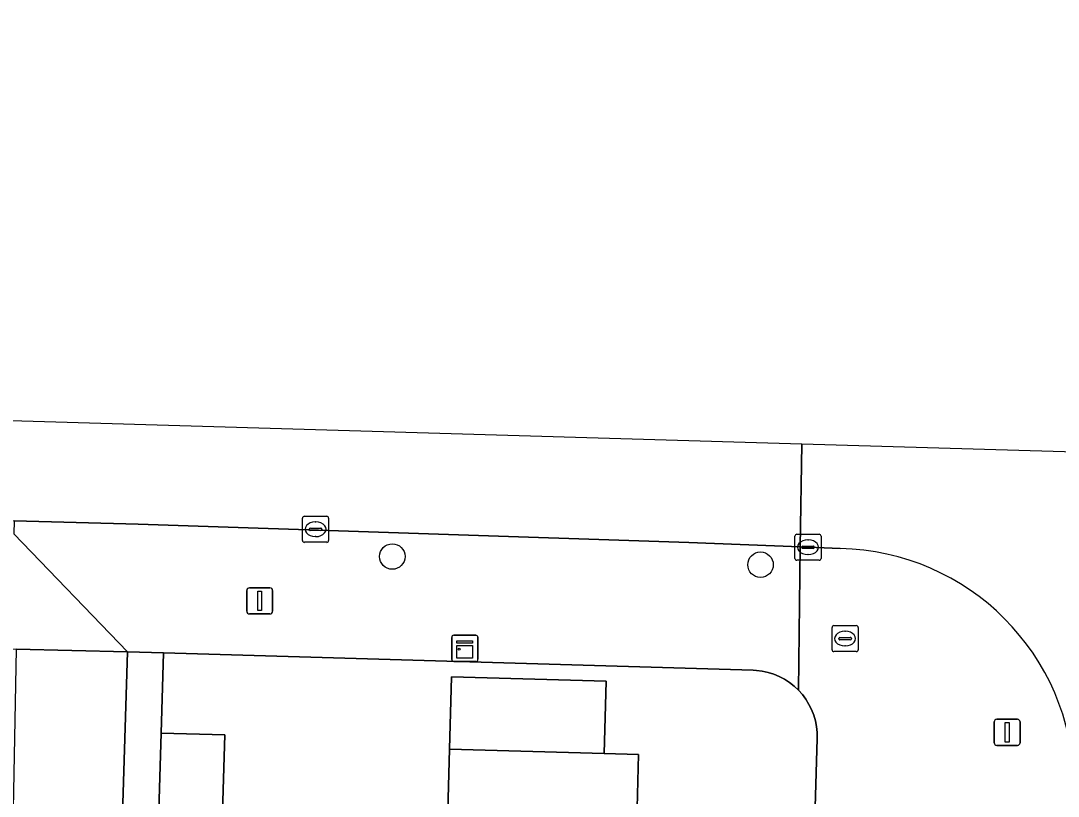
# Model space of a CAD drawing. Extents: x 162026 to 163502, y 387295 to 388169.
# Drawn here: x 162861.24 to 162900.96, y 388078.57 to 388108.28 of the extents above; entities that cross this region are included whole.
import ezdxf

# ---------------------------------------------------------------- set-up
doc = ezdxf.new("R2010")
doc.units = 0
for name, color, linetype in [('IMGEO_Boom', 7, 'Continuous'), ('IMGEO_Brandkraan', 7, 'Continuous'), ('IMGEO_Erf', 7, 'Continuous'), ('IMGEO_Kast', 7, 'Continuous'), ('IMGEO_Kolk', 7, 'Continuous'), ('IMGEO_Lichtmast', 7, 'Continuous'), ('IMGEO_Pand', 7, 'Continuous'), ('IMGEO_Rijbaan_lokaal_gesloten', 7, 'Continuous'), ('IMGEO_Rijbaan_lokaal_open', 7, 'Continuous'), ('IMGEO_Voetpad_open', 7, 'Continuous')]:
    doc.layers.add(name, color=color, linetype=linetype)

msp = doc.modelspace()

# ---------------------------------------------------------------- linework, layer by layer
at = {"layer": 'IMGEO_Boom'}
for centre in [(162875.461, 388087.755), (162889.56, 388087.44)]:
    msp.add_circle(centre, 0.489, dxfattribs=at)
at = {"layer": 'IMGEO_Brandkraan'}
for p, q in [((162892.298, 388084.185), (162892.298, 388085.037)), ((162892.373, 388085.111), (162893.225, 388085.111)), ((162893.299, 388085.037), (162893.299, 388084.185)), ((162892.557, 388084.605), (162892.557, 388084.617)), ((162892.995, 388084.568), (162892.597, 388084.568)), ((162892.6, 388084.654), (162892.998, 388084.654)), ((162892.786, 388084.891), (162892.811, 388084.891)), ((162893.041, 388084.617), (162893.041, 388084.605)), ((162892.809, 388084.331), (162892.784, 388084.331)), ((162893.225, 388084.111), (162892.373, 388084.111))]:
    msp.add_line(p, q, dxfattribs=at)
for points in [[(162892.298, 388084.185), (162892.298, 388085.037)], [(162892.373, 388085.111), (162893.225, 388085.111)], [(162893.299, 388085.037), (162893.299, 388084.185)], [(162893.225, 388084.111), (162892.373, 388084.111)]]:
    msp.add_lwpolyline(points, dxfattribs=at)
for centre, radius, start, end in [((162892.375, 388085.035), 0.0765, 91.552, 178.448), ((162892.375, 388085.035), 0.0765, 91.552, 178.448), ((162893.223, 388085.035), 0.0765, 1.552, 88.448), ((162893.223, 388085.035), 0.0765, 1.552, 88.448), ((162892.597, 388084.614), 0.0403, 85.8775, 175.7526), ((162892.594, 388084.604), 0.0366, 178.938, 274.7102), ((162892.998, 388084.611), 0.043, 264.8664, 352.4533), ((162893.002, 388084.616), 0.0386, 1.7309, 96.639), ((162892.375, 388084.187), 0.0765, 181.552, 268.448), ((162892.375, 388084.187), 0.0765, 181.552, 268.448), ((162893.223, 388084.187), 0.0765, 271.552, 358.448), ((162893.223, 388084.187), 0.0765, 271.552, 358.448)]:
    msp.add_arc(centre, radius, start, end, dxfattribs=at)
for centre, major_axis, ratio, start_param, end_param in [((162892.785, 388084.611), (-0.387, 0.002), 0.722429, 4.712389, 7.853982), ((162892.81, 388084.611), (-0.39, 0.002), 0.717154, 1.570796, 4.712389)]:
    msp.add_ellipse(centre, major_axis=major_axis, ratio=ratio, start_param=start_param, end_param=end_param, dxfattribs=at)
at = {"layer": 'IMGEO_Erf'}
for points in [[(162890.294, 388031.647), (162891.731, 388080.787), (162891.728, 388081.013), (162891.704, 388081.239), (162891.661, 388081.461), (162891.598, 388081.678), (162891.515, 388081.889), (162891.415, 388082.092), (162891.296, 388082.285), (162891.161, 388082.467), (162891.01, 388082.636), (162890.844, 388082.79), (162890.666, 388082.93), (162890.475, 388083.052), (162890.275, 388083.158), (162890.066, 388083.244), (162889.85, 388083.312), (162889.628, 388083.361), (162889.404, 388083.389), (162889.275, 388083.396), (162866.699, 388084.062), (162866.609, 388080.993), (162869.05, 388080.924), (162868.929, 388076.695)], [(162876.646, 388043.769), (162876.814, 388049.864), (162876.983, 388055.959), (162877.151, 388062.052), (162877.319, 388068.148), (162877.487, 388074.242), (162877.656, 388080.378), (162877.732, 388083.147), (162883.655, 388082.981), (162883.577, 388080.213), (162884.887, 388080.176), (162884.739, 388074.041), (162884.591, 388067.946), (162884.444, 388061.85), (162884.296, 388055.756), (162884.149, 388049.661), (162884.001, 388043.565), (162883.854, 388037.47), (162883.703, 388031.224), (162876.635, 388031.42), (162876.62, 388030.925), (162888.932, 388030.37)]]:
    msp.add_lwpolyline(points, dxfattribs=at)
at = {"layer": 'IMGEO_Kast'}
for p, q in [((162877.74, 388083.812), (162877.74, 388084.653)), ((162877.74, 388084.653), (162877.74, 388083.812)), ((162877.815, 388084.737), (162878.656, 388084.737)), ((162878.656, 388084.737), (162877.815, 388084.737)), ((162878.74, 388084.662), (162878.74, 388083.821)), ((162878.74, 388083.821), (162878.74, 388084.662)), ((162878.665, 388083.737), (162877.824, 388083.737)), ((162877.824, 388083.737), (162878.665, 388083.737))]:
    msp.add_line(p, q, dxfattribs=at)
for points in [[(162877.935, 388084.527), (162878.535, 388084.527), (162878.535, 388084.442), (162877.935, 388084.442), (162877.935, 388084.527)], [(162877.935, 388084.352), (162878.535, 388084.352), (162878.535, 388083.863), (162877.935, 388083.863), (162877.935, 388084.352)]]:
    msp.add_lwpolyline(points, dxfattribs=at)
msp.add_circle((162878.019, 388084.201), 0.0377, dxfattribs=at)
for centre, start, end in [((162877.818, 388084.659), 92.4484, 184.2845), ((162877.818, 388084.659), 92.4484, 184.2845), ((162878.662, 388084.659), 2.4484, 94.2845), ((162878.662, 388084.659), 2.4484, 94.2845), ((162877.818, 388083.815), 182.4484, 274.2845), ((162877.818, 388083.815), 182.4484, 274.2845), ((162878.662, 388083.815), 272.4484, 4.2845), ((162878.662, 388083.815), 272.4484, 4.2845)]:
    msp.add_arc(centre, 0.0779, start, end, dxfattribs=at)
at = {"layer": 'IMGEO_Kolk'}
for p, q in [((162872.023, 388088.373), (162872.023, 388089.225)), ((162872.098, 388089.299), (162872.95, 388089.299)), ((162872.511, 388089.079), (162872.536, 388089.079)), ((162873.024, 388089.225), (162873.024, 388088.373)), ((162872.282, 388088.793), (162872.282, 388088.805)), ((162872.72, 388088.756), (162872.322, 388088.756)), ((162872.325, 388088.842), (162872.723, 388088.842)), ((162872.766, 388088.805), (162872.766, 388088.793)), ((162890.879, 388087.685), (162890.879, 388088.537)), ((162890.954, 388088.611), (162891.806, 388088.611)), ((162891.88, 388088.537), (162891.88, 388087.685)), ((162872.95, 388088.299), (162872.098, 388088.299)), ((162872.534, 388088.519), (162872.509, 388088.519)), ((162891.181, 388088.154), (162891.579, 388088.154)), ((162891.367, 388088.391), (162891.392, 388088.391)), ((162891.138, 388088.105), (162891.138, 388088.117)), ((162891.576, 388088.068), (162891.178, 388088.068)), ((162891.39, 388087.831), (162891.365, 388087.831)), ((162891.622, 388088.117), (162891.622, 388088.105)), ((162891.806, 388087.611), (162890.954, 388087.611))]:
    msp.add_line(p, q, dxfattribs=at)
for points in [[(162872.023, 388088.373), (162872.023, 388089.225)], [(162872.098, 388089.299), (162872.95, 388089.299)], [(162873.024, 388089.225), (162873.024, 388088.373)], [(162890.879, 388087.685), (162890.879, 388088.537)], [(162890.954, 388088.611), (162891.806, 388088.611)], [(162891.88, 388088.537), (162891.88, 388087.685)], [(162872.95, 388088.299), (162872.098, 388088.299)], [(162891.806, 388087.611), (162890.954, 388087.611)]]:
    msp.add_lwpolyline(points, dxfattribs=at)
for centre, radius, start, end in [((162872.1, 388089.223), 0.0765, 91.552, 178.448), ((162872.1, 388089.223), 0.0765, 91.552, 178.448), ((162872.948, 388089.223), 0.0765, 1.552, 88.448), ((162872.948, 388089.223), 0.0765, 1.552, 88.448), ((162872.322, 388088.802), 0.0403, 85.8775, 175.7526), ((162872.319, 388088.792), 0.0366, 178.938, 274.7102), ((162872.723, 388088.799), 0.043, 264.8664, 352.4533), ((162872.727, 388088.804), 0.0386, 1.7309, 96.639), ((162890.956, 388088.535), 0.0765, 91.552, 178.448), ((162890.956, 388088.535), 0.0765, 91.552, 178.448), ((162891.804, 388088.535), 0.0765, 1.552, 88.448), ((162891.804, 388088.535), 0.0765, 1.552, 88.448), ((162872.1, 388088.375), 0.0765, 181.552, 268.448), ((162872.1, 388088.375), 0.0765, 181.552, 268.448), ((162872.948, 388088.375), 0.0765, 271.552, 358.448), ((162872.948, 388088.375), 0.0765, 271.552, 358.448), ((162891.178, 388088.114), 0.0403, 85.8775, 175.7526), ((162891.583, 388088.116), 0.0386, 1.7309, 96.639), ((162891.175, 388088.104), 0.0366, 178.938, 274.7102), ((162891.579, 388088.111), 0.043, 264.8664, 352.4533), ((162890.956, 388087.687), 0.0765, 181.552, 268.448), ((162890.956, 388087.687), 0.0765, 181.552, 268.448), ((162891.804, 388087.687), 0.0765, 271.552, 358.448), ((162891.804, 388087.687), 0.0765, 271.552, 358.448)]:
    msp.add_arc(centre, radius, start, end, dxfattribs=at)
for centre, major_axis, ratio, start_param, end_param in [((162872.51, 388088.799), (-0.387, 0.002), 0.722429, 4.712389, 7.853982), ((162872.535, 388088.799), (-0.39, 0.002), 0.717154, 1.570796, 4.712389), ((162891.366, 388088.111), (-0.387, 0.002), 0.722429, 4.712389, 7.853982), ((162891.391, 388088.111), (-0.39, 0.002), 0.717154, 1.570796, 4.712389)]:
    msp.add_ellipse(centre, major_axis=major_axis, ratio=ratio, start_param=start_param, end_param=end_param, dxfattribs=at)
at = {"layer": 'IMGEO_Lichtmast'}
for p, q in [((162869.99, 388086.557), (162870.78, 388086.557)), ((162870.78, 388086.557), (162869.99, 388086.557)), ((162869.89, 388085.657), (162869.89, 388086.457)), ((162869.89, 388086.457), (162869.89, 388085.657)), ((162870.88, 388086.457), (162870.88, 388085.657)), ((162870.88, 388085.657), (162870.88, 388086.457)), ((162870.78, 388085.557), (162869.99, 388085.557)), ((162869.99, 388085.557), (162870.78, 388085.557)), ((162898.506, 388080.619), (162898.506, 388081.419)), ((162898.506, 388081.419), (162898.506, 388080.619)), ((162898.606, 388081.519), (162899.396, 388081.519)), ((162899.396, 388081.519), (162898.606, 388081.519)), ((162899.496, 388081.419), (162899.496, 388080.619)), ((162899.496, 388080.619), (162899.496, 388081.419)), ((162899.396, 388080.519), (162898.606, 388080.519)), ((162898.606, 388080.519), (162899.396, 388080.519))]:
    msp.add_line(p, q, dxfattribs=at)
for points in [[(162870.31, 388086.432), (162870.46, 388086.432), (162870.46, 388085.682), (162870.31, 388085.682), (162870.31, 388086.432)], [(162898.926, 388081.394), (162899.076, 388081.394), (162899.076, 388080.644), (162898.926, 388080.644), (162898.926, 388081.394)]]:
    msp.add_lwpolyline(points, dxfattribs=at)
for centre, start, end in [((162869.99, 388086.457), 90, 180), ((162869.99, 388086.457), 90, 180), ((162870.78, 388086.457), 0, 90), ((162870.78, 388086.457), 360, 90), ((162869.99, 388085.657), 180, 270), ((162869.99, 388085.657), 180, 270), ((162870.78, 388085.657), 270, 0), ((162870.78, 388085.657), 270, 0), ((162898.606, 388081.419), 90, 180), ((162898.606, 388081.419), 90, 180), ((162899.396, 388081.419), 0, 90), ((162899.396, 388081.419), 360, 90), ((162898.606, 388080.619), 180, 270), ((162898.606, 388080.619), 180, 270), ((162899.396, 388080.619), 270, 0), ((162899.396, 388080.619), 270, 0)]:
    msp.add_arc(centre, 0.1, start, end, dxfattribs=at)
at = {"layer": 'IMGEO_Pand'}
for points in [[(162877.656, 388080.378), (162883.577, 388080.213), (162883.655, 388082.981), (162877.732, 388083.147)], [(162869.05, 388080.924), (162866.609, 388080.993), (162866.488, 388076.764), (162868.929, 388076.695)], [(162884.887, 388080.176), (162883.577, 388080.213), (162877.656, 388080.378), (162877.487, 388074.242), (162884.739, 388074.041)]]:
    msp.add_lwpolyline(points, close=True, dxfattribs=at)
at = {"layer": 'IMGEO_Rijbaan_lokaal_gesloten'}
msp.add_lwpolyline([(162729.239, 388092.349), (162744.238, 388091.912), (162751.036, 388091.731), (162768.951, 388091.255), (162769.118, 388091.249), (162858.908, 388089.182), (162860.992, 388089.124), (162865.734, 388088.99), (162886.814, 388088.295), (162891.08, 388088.123), (162891.143, 388092.062), (162866.457, 388092.792), (162712.432, 388097.348), (162698.466, 388098.908), (162649.021, 388104.431), (162640.082, 388105.43), (162614.551, 388108.282)], dxfattribs=at)
at = {"layer": 'IMGEO_Rijbaan_lokaal_open'}
msp.add_lwpolyline([(162920.001, 388091.209), (162907.755, 388091.571), (162891.143, 388092.062), (162891.08, 388088.123), (162892.606, 388088.061)], dxfattribs=at)
msp.add_lwpolyline([(162853.262, 388032.48), (162863.7, 388031.389), (162865.327, 388084.102), (162861.058, 388084.202), (162860.525, 388055.661), (162855.842, 388056.063), (162855.52, 388053.115), (162855.197, 388050.167), (162854.874, 388047.219), (162854.552, 388044.272), (162854.23, 388041.324), (162853.907, 388038.376), (162853.584, 388035.428)], close=True, dxfattribs=at)
msp.add_arc((162892.426, 388078.926), 9.137, 0.8522, 88.8733, dxfattribs=at)
at = {"layer": 'IMGEO_Voetpad_open'}
for points in [[(162891.08, 388088.123), (162886.814, 388088.295), (162865.734, 388088.99), (162860.992, 388089.124), (162860.977, 388088.625), (162865.327, 388084.102), (162866.699, 388084.062), (162889.275, 388083.396), (162889.404, 388083.389), (162889.628, 388083.361), (162889.85, 388083.312), (162890.066, 388083.244), (162890.275, 388083.158), (162890.475, 388083.052), (162890.666, 388082.93), (162890.844, 388082.79), (162891.01, 388082.636)], [(162865.782, 388052.145), (162865.9, 388056.267), (162866.023, 388060.532), (162866.134, 388064.4), (162866.25, 388068.455), (162866.374, 388072.787), (162866.488, 388076.764), (162866.609, 388080.993), (162866.699, 388084.062), (162865.327, 388084.102), (162863.7, 388031.389), (162865.195, 388031.334), (162865.195, 388031.644), (162865.316, 388035.873), (162865.432, 388039.901), (162865.552, 388044.077), (162865.671, 388048.248)]]:
    msp.add_lwpolyline(points, close=True, dxfattribs=at)
for points in [[(162768.301, 388086.763), (162859.673, 388084.235), (162861.058, 388084.202), (162865.327, 388084.102), (162860.977, 388088.625)], [(162892.606, 388088.061), (162891.08, 388088.123), (162891.01, 388082.636), (162891.161, 388082.467), (162891.296, 388082.285), (162891.415, 388082.092), (162891.515, 388081.889), (162891.598, 388081.678), (162891.661, 388081.461), (162891.704, 388081.239), (162891.728, 388081.013), (162891.731, 388080.787), (162890.294, 388031.647), (162890.31, 388027.462)]]:
    msp.add_lwpolyline(points, dxfattribs=at)
msp.add_arc((162892.426, 388078.926), 9.137, 0.8522, 88.8733, dxfattribs=at)

doc.saveas('drawing.dxf')
